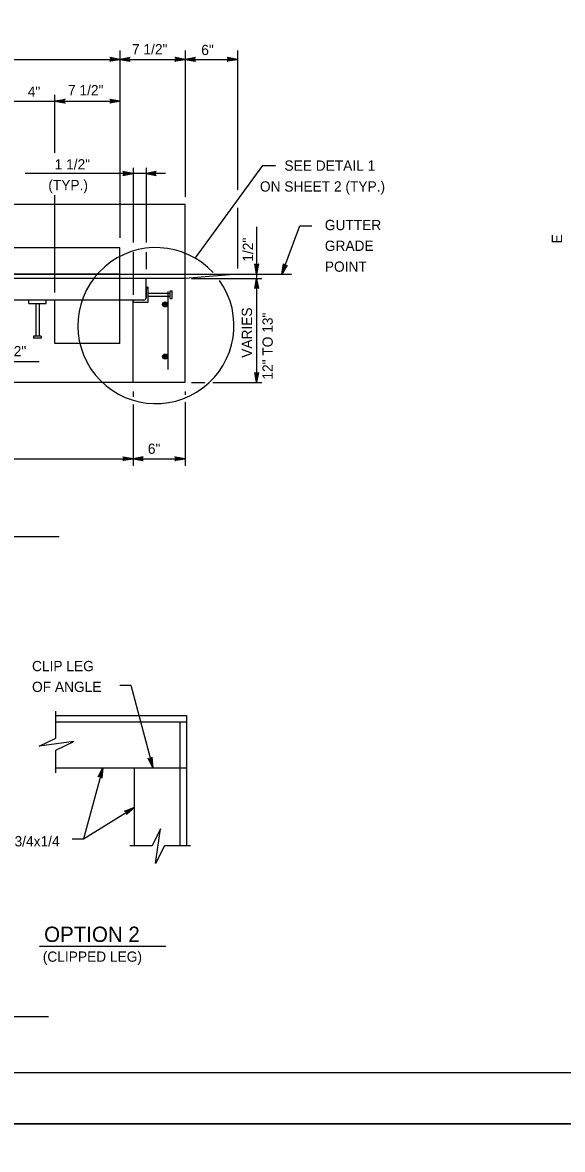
# Model space of a CAD drawing. Extents: x 2087776 to 2104538, y 970919 to 982612.
# Drawn here: x 2096678 to 2097196, y 980639 to 981719 of the extents above; entities that cross this region are included whole.
import ezdxf

# ---------------------------------------------------------------- set-up
doc = ezdxf.new("R2010")
doc.units = 0
doc.layers.add('1', color=7, linetype='Continuous')
doc.layers.add('PLT-BNDY', color=7, linetype='Continuous')

msp = doc.modelspace()

# ---------------------------------------------------------------- linework, layer by layer
at = {"layer": '1'}
for p, q in [((2096771.8, 981692.7), (2096771.8, 981512.8)), ((2096834.3, 981692.7), (2096834.3, 981552.4)), ((2096884.3, 981692.7), (2096884.3, 981559)), ((2096307.2, 981684.1), (2096884.3, 981684.1)), ((2096419.7, 981644.1), (2096771.8, 981644.1)), ((2096709.3, 981594.5), (2096709.3, 981650)), ((2096784.3, 981580), (2096784.3, 981508.5)), ((2096796.8, 981580), (2096796.8, 981508.5)), ((2096908.3, 981582.3), (2096843.7, 981493.9)), ((2096908.3, 981582.3), (2096920.7, 981582.3)), ((2096815.4, 981574.5), (2096680.9, 981574.5)), ((2096834.3, 981544.9), (2096357.2, 981544.9)), ((2096709.3, 981460.4), (2096709.3, 981553.7)), ((2096834.3, 981374.1), (2096834.3, 981544.9)), ((2096884.3, 981541.8), (2096884.3, 981483.6)), ((2096902.7, 981523.6), (2096902.7, 981374.1)), ((2096926.9, 981478.2), (2096944.3, 981524.6)), ((2096944.3, 981524.6), (2096955.8, 981524.6)), ((2096771.8, 981503.2), (2096419.7, 981503.2)), ((2096771.8, 981411.6), (2096771.8, 981503.2)), ((2096784.3, 981499.1), (2096784.3, 981458.3)), ((2096796.8, 981499.1), (2096796.8, 981483)), ((2096834.3, 981474.1), (2096525.5, 981474.1)), ((2096771.8, 981478.2), (2096641.9, 981478.2)), ((2096641.9, 981478.2), (2096936.2, 981478.2)), ((2096796.8, 981455.3), (2096796.8, 981474.1)), ((2096884.3, 981478.2), (2096834.3, 981474.1)), ((2096840.2, 981474.1), (2096907.8, 981474.1)), ((2096796.8, 981463.7), (2096796.8, 981455.3)), ((2096798.9, 981451.2), (2096798.9, 981465.7)), ((2096798.9, 981460), (2096819.8, 981460)), ((2096817.6, 981461.6), (2096817.6, 981386.6)), ((2096819.8, 981462), (2096821.8, 981462)), ((2096819.8, 981454.9), (2096819.8, 981462)), ((2096821.8, 981454.9), (2096821.8, 981462)), ((2096785.3, 981453.2), (2096406.2, 981453.2)), ((2096684.3, 981450.1), (2096684.3, 981453.2)), ((2096684.3, 981450.1), (2096700.9, 981450.1)), ((2096691, 981450.1), (2096691, 981418.8)), ((2096694.2, 981450.1), (2096694.2, 981418.8)), ((2096700.9, 981450.1), (2096700.9, 981453.2)), ((2096709.3, 981411.6), (2096709.3, 981453.2)), ((2096784.3, 981374.1), (2096784.3, 981453.2)), ((2096784.3, 981451.2), (2096798.9, 981451.2)), ((2096794.7, 981453.2), (2096785.3, 981453.2)), ((2096794.7, 981453.2), (2096786.3, 981453.2)), ((2096798.9, 981456.9), (2096819.8, 981456.9)), ((2096819.8, 981454.9), (2096819.8, 981457.1)), ((2096819.8, 981454.9), (2096821.8, 981454.9)), ((2096821.8, 981454.9), (2096821.8, 981456.3)), ((2096689, 981418.8), (2096689, 981416.8)), ((2096696.2, 981418.8), (2096689, 981418.8)), ((2096696.2, 981416.8), (2096689, 981416.8)), ((2096696.2, 981418.8), (2096696.2, 981416.8)), ((2096771.8, 981411.6), (2096709.3, 981411.6)), ((2096694.2, 981394.2), (2096637.9, 981394.2)), ((2096834.3, 981374.1), (2096357.2, 981374.1)), ((2096840.2, 981374.1), (2096853.2, 981374.1)), ((2096860.7, 981374.1), (2096907.8, 981374.1)), ((2096784.3, 981365.6), (2096784.3, 981360.5)), ((2096834.3, 981365.6), (2096834.3, 981362.4)), ((2096784.3, 981353.2), (2096784.3, 981294.3)), ((2096834.3, 981355.5), (2096834.3, 981294.3)), ((2096357.2, 981301.1), (2096834.3, 981301.1)), ((2096487.2, 981226.6), (2096713.6, 981226.6)), ((2096771.5, 981083.9), (2096782.3, 981083.9)), ((2096782.3, 981083.9), (2096803.2, 981004.9)), ((2096710.4, 981033.2), (2096710.4, 981059.1)), ((2096710.4, 981055), (2096835.5, 981055)), ((2096710.4, 981048.7), (2096835.5, 981048.7)), ((2096829.2, 981048.7), (2096829.2, 980929.9)), ((2096835.5, 981055), (2096835.5, 980929.9)), ((2096710.4, 980999.9), (2096710.4, 981021.6)), ((2096710.4, 981004.9), (2096829.2, 981004.9)), ((2096755.3, 981004.9), (2096736.9, 980936.8)), ((2096785.4, 981004.9), (2096785.4, 980929.9)), ((2096829.2, 981004.9), (2096835.5, 981004.9)), ((2096736.9, 980936.8), (2096785.4, 980966.7)), ((2096726.1, 980936.8), (2096736.9, 980936.8)), ((2096802.7, 980929.9), (2096781.1, 980929.9)), ((2096839.4, 980929.9), (2096814.3, 980929.9)), ((2096694.7, 980833.6), (2096815.6, 980833.6)), ((2096543.1, 980766.3), (2096703.4, 980766.3))]:
    msp.add_line(p, q, dxfattribs=at)
for points in [[(2098759.9, 980712.6), (2098759.9, 982563), (2096181.2, 982563), (2096181.2, 980712.6), (2098759.9, 980712.6), (2098759.9, 980799.1), (2098103.8, 980799.1), (2098103.8, 981011.3), (2098759.9, 981011.3), (2098759.9, 981106.3), (2098103.8, 981106.3), (2098103.8, 980712.6), (2098362.3, 980712.6), (2098362.3, 980799.1), (2098362.3, 980712.6), (2098614.9, 980712.6), (2098614.9, 980799.1), (2098614.9, 980758.7), (2098759.9, 980758.7)], [(2096771.8, 981684.1), (2096762, 981682.2), (2096762.4, 981682.5), (2096762.7, 981682.8), (2096762.9, 981683.1), (2096763.1, 981683.4), (2096763.2, 981683.8), (2096763.2, 981684.1), (2096763.2, 981684.4), (2096763.1, 981684.7), (2096762.9, 981685.1), (2096762.7, 981685.4), (2096762.4, 981685.7), (2096762, 981685.9), (2096771.8, 981684.1), (2096762.4, 981685.7), (2096762.7, 981685.4), (2096771.8, 981684.1), (2096762.9, 981685.1), (2096763.1, 981684.7), (2096771.8, 981684.1), (2096763.2, 981684.4), (2096763.2, 981684.1), (2096771.8, 981684.1), (2096763.2, 981683.8), (2096763.1, 981683.4), (2096771.8, 981684.1), (2096762.9, 981683.1), (2096762.7, 981682.8), (2096771.8, 981684.1), (2096762.4, 981682.5)], [(2096771.8, 981684.1), (2096781.6, 981682.2), (2096781.2, 981682.5), (2096780.8, 981682.8), (2096780.6, 981683.1), (2096780.4, 981683.4), (2096780.4, 981683.8), (2096780.3, 981684.1), (2096780.4, 981684.4), (2096780.4, 981684.7), (2096780.6, 981685.1), (2096780.8, 981685.4), (2096781.2, 981685.7), (2096781.6, 981685.9), (2096771.8, 981684.1), (2096781.2, 981685.7), (2096780.8, 981685.4), (2096771.8, 981684.1), (2096780.6, 981685.1), (2096780.4, 981684.7), (2096771.8, 981684.1), (2096780.4, 981684.4), (2096780.3, 981684.1), (2096771.8, 981684.1), (2096780.4, 981683.8), (2096780.4, 981683.4), (2096771.8, 981684.1), (2096780.6, 981683.1), (2096780.8, 981682.8), (2096771.8, 981684.1), (2096781.2, 981682.5)], [(2096834.3, 981684.1), (2096824.5, 981682.2), (2096824.9, 981682.5), (2096825.2, 981682.8), (2096825.4, 981683.1), (2096825.6, 981683.4), (2096825.7, 981683.8), (2096825.7, 981684.1), (2096825.7, 981684.4), (2096825.6, 981684.7), (2096825.4, 981685.1), (2096825.2, 981685.4), (2096824.9, 981685.7), (2096824.5, 981685.9), (2096834.3, 981684.1), (2096824.9, 981685.7), (2096825.2, 981685.4), (2096834.3, 981684.1), (2096825.4, 981685.1), (2096825.6, 981684.7), (2096834.3, 981684.1), (2096825.7, 981684.4), (2096825.7, 981684.1), (2096834.3, 981684.1), (2096825.7, 981683.8), (2096825.6, 981683.4), (2096834.3, 981684.1), (2096825.4, 981683.1), (2096825.2, 981682.8), (2096834.3, 981684.1), (2096824.9, 981682.5)], [(2096834.3, 981684.1), (2096844.1, 981682.2), (2096843.7, 981682.5), (2096843.3, 981682.8), (2096843.1, 981683.1), (2096842.9, 981683.4), (2096842.9, 981683.8), (2096842.8, 981684.1), (2096842.9, 981684.4), (2096842.9, 981684.7), (2096843.1, 981685.1), (2096843.3, 981685.4), (2096843.7, 981685.7), (2096844.1, 981685.9), (2096834.3, 981684.1), (2096843.7, 981685.7), (2096843.3, 981685.4), (2096834.3, 981684.1), (2096843.1, 981685.1), (2096842.9, 981684.7), (2096834.3, 981684.1), (2096842.9, 981684.4), (2096842.8, 981684.1), (2096834.3, 981684.1), (2096842.9, 981683.8), (2096842.9, 981683.4), (2096834.3, 981684.1), (2096843.1, 981683.1), (2096843.3, 981682.8), (2096834.3, 981684.1), (2096843.7, 981682.5)], [(2096884.3, 981684.1), (2096874.5, 981682.2), (2096874.9, 981682.5), (2096875.2, 981682.8), (2096875.4, 981683.1), (2096875.6, 981683.4), (2096875.7, 981683.8), (2096875.7, 981684.1), (2096875.7, 981684.4), (2096875.6, 981684.7), (2096875.4, 981685.1), (2096875.2, 981685.4), (2096874.9, 981685.7), (2096874.5, 981685.9), (2096884.3, 981684.1), (2096874.9, 981685.7), (2096875.2, 981685.4), (2096884.3, 981684.1), (2096875.4, 981685.1), (2096875.6, 981684.7), (2096884.3, 981684.1), (2096875.7, 981684.4), (2096875.7, 981684.1), (2096884.3, 981684.1), (2096875.7, 981683.8), (2096875.6, 981683.4), (2096884.3, 981684.1), (2096875.4, 981683.1), (2096875.2, 981682.8), (2096884.3, 981684.1), (2096874.9, 981682.5)], [(2096709.3, 981644.1), (2096719.1, 981645.9), (2096718.7, 981645.7), (2096718.3, 981645.4), (2096718.1, 981645.1), (2096717.9, 981644.7), (2096717.9, 981644.4), (2096717.8, 981644.1), (2096717.9, 981643.8), (2096717.9, 981643.4), (2096718.1, 981643.1), (2096718.3, 981642.8), (2096718.7, 981642.5), (2096719.1, 981642.2), (2096709.3, 981644.1), (2096718.7, 981642.5), (2096718.3, 981642.8), (2096709.3, 981644.1), (2096718.1, 981643.1), (2096717.9, 981643.4), (2096709.3, 981644.1), (2096717.9, 981643.8), (2096717.8, 981644.1), (2096709.3, 981644.1), (2096717.9, 981644.4), (2096717.9, 981644.7), (2096709.3, 981644.1), (2096718.1, 981645.1), (2096718.3, 981645.4), (2096709.3, 981644.1), (2096718.7, 981645.7)], [(2096771.8, 981644.1), (2096762, 981642.2), (2096762.4, 981642.5), (2096762.7, 981642.8), (2096762.9, 981643.1), (2096763.1, 981643.4), (2096763.2, 981643.8), (2096763.2, 981644.1), (2096763.2, 981644.4), (2096763.1, 981644.7), (2096762.9, 981645.1), (2096762.7, 981645.4), (2096762.4, 981645.7), (2096762, 981645.9), (2096771.8, 981644.1), (2096762.4, 981645.7), (2096762.7, 981645.4), (2096771.8, 981644.1), (2096762.9, 981645.1), (2096763.1, 981644.7), (2096771.8, 981644.1), (2096763.2, 981644.4), (2096763.2, 981644.1), (2096771.8, 981644.1), (2096763.2, 981643.8), (2096763.1, 981643.4), (2096771.8, 981644.1), (2096762.9, 981643.1), (2096762.7, 981642.8), (2096771.8, 981644.1), (2096762.4, 981642.5)], [(2096784.3, 981574.5), (2096774.5, 981576.4), (2096774.9, 981576.1), (2096775.2, 981575.8), (2096775.4, 981575.5), (2096775.6, 981575.2), (2096775.7, 981574.9), (2096775.7, 981574.5), (2096775.7, 981574.2), (2096775.6, 981573.9), (2096775.4, 981573.5), (2096775.2, 981573.2), (2096774.9, 981572.9), (2096774.5, 981572.7), (2096784.3, 981574.5), (2096774.9, 981572.9), (2096775.2, 981573.2), (2096784.3, 981574.5), (2096775.4, 981573.5), (2096775.6, 981573.9), (2096784.3, 981574.5), (2096775.7, 981574.2), (2096775.7, 981574.5), (2096784.3, 981574.5), (2096775.7, 981574.9), (2096775.6, 981575.2), (2096784.3, 981574.5), (2096775.4, 981575.5), (2096775.2, 981575.8), (2096784.3, 981574.5), (2096774.9, 981576.1)], [(2096796.8, 981574.5), (2096806.6, 981572.7), (2096806.2, 981572.9), (2096805.8, 981573.2), (2096805.6, 981573.5), (2096805.4, 981573.9), (2096805.4, 981574.2), (2096805.3, 981574.5), (2096805.4, 981574.9), (2096805.4, 981575.2), (2096805.6, 981575.5), (2096805.8, 981575.8), (2096806.2, 981576.1), (2096806.6, 981576.4), (2096796.8, 981574.5), (2096806.2, 981576.1), (2096805.8, 981575.8), (2096796.8, 981574.5), (2096805.6, 981575.5), (2096805.4, 981575.2), (2096796.8, 981574.5), (2096805.4, 981574.9), (2096805.3, 981574.5), (2096796.8, 981574.5), (2096805.4, 981574.2), (2096805.4, 981573.9), (2096796.8, 981574.5), (2096805.6, 981573.5), (2096805.8, 981573.2), (2096796.8, 981574.5), (2096806.2, 981572.9)], [(2096902.7, 981478.2), (2096900.9, 981488), (2096901.2, 981487.6), (2096901.4, 981487.3), (2096901.8, 981487.1), (2096902.1, 981486.9), (2096902.4, 981486.8), (2096902.7, 981486.8), (2096903.1, 981486.8), (2096903.4, 981486.9), (2096903.7, 981487.1), (2096904.1, 981487.3), (2096904.3, 981487.6), (2096904.6, 981488), (2096902.7, 981478.2), (2096904.3, 981487.6), (2096904.1, 981487.3), (2096902.7, 981478.2), (2096903.7, 981487.1), (2096903.4, 981486.9), (2096902.7, 981478.2), (2096903.1, 981486.8), (2096902.7, 981486.8), (2096902.7, 981478.2), (2096902.4, 981486.8), (2096902.1, 981486.9), (2096902.7, 981478.2), (2096901.8, 981487.1), (2096901.4, 981487.3), (2096902.7, 981478.2), (2096901.2, 981487.6)], [(2096926.9, 981478.2), (2096928.6, 981488), (2096928.7, 981487.6), (2096928.8, 981487.2), (2096929.1, 981486.9), (2096929.3, 981486.6), (2096929.6, 981486.4), (2096929.9, 981486.2), (2096930.2, 981486.2), (2096930.5, 981486.1), (2096930.9, 981486.2), (2096931.3, 981486.2), (2096931.6, 981486.5), (2096932, 981486.7), (2096926.9, 981478.2), (2096931.6, 981486.5), (2096931.3, 981486.2), (2096926.9, 981478.2), (2096930.9, 981486.2), (2096930.5, 981486.1), (2096926.9, 981478.2), (2096930.2, 981486.2), (2096929.9, 981486.2), (2096926.9, 981478.2), (2096929.6, 981486.4), (2096929.3, 981486.6), (2096926.9, 981478.2), (2096929.1, 981486.9), (2096928.8, 981487.2), (2096926.9, 981478.2), (2096928.7, 981487.6)], [(2096902.7, 981474.1), (2096904.6, 981464.3), (2096904.3, 981464.7), (2096904.1, 981465), (2096903.7, 981465.2), (2096903.4, 981465.4), (2096903.1, 981465.5), (2096902.7, 981465.5), (2096902.4, 981465.5), (2096902.1, 981465.4), (2096901.8, 981465.2), (2096901.4, 981465), (2096901.2, 981464.7), (2096900.9, 981464.3), (2096902.7, 981474.1), (2096901.2, 981464.7), (2096901.4, 981465), (2096902.7, 981474.1), (2096901.8, 981465.2), (2096902.1, 981465.4), (2096902.7, 981474.1), (2096902.4, 981465.5), (2096902.7, 981465.5), (2096902.7, 981474.1), (2096903.1, 981465.5), (2096903.4, 981465.4), (2096902.7, 981474.1), (2096903.7, 981465.2), (2096904.1, 981465), (2096902.7, 981474.1), (2096904.3, 981464.7)], [(2096902.7, 981374.1), (2096900.9, 981383.9), (2096901.2, 981383.5), (2096901.4, 981383.1), (2096901.8, 981382.9), (2096902.1, 981382.7), (2096902.4, 981382.7), (2096902.7, 981382.6), (2096903.1, 981382.7), (2096903.4, 981382.7), (2096903.7, 981382.9), (2096904.1, 981383.1), (2096904.3, 981383.5), (2096904.6, 981383.9), (2096902.7, 981374.1), (2096904.3, 981383.5), (2096904.1, 981383.1), (2096902.7, 981374.1), (2096903.7, 981382.9), (2096903.4, 981382.7), (2096902.7, 981374.1), (2096903.1, 981382.7), (2096902.7, 981382.6), (2096902.7, 981374.1), (2096902.4, 981382.7), (2096902.1, 981382.7), (2096902.7, 981374.1), (2096901.8, 981382.9), (2096901.4, 981383.1), (2096902.7, 981374.1), (2096901.2, 981383.5)], [(2096784.3, 981301.1), (2096774.5, 981299.3), (2096774.9, 981299.5), (2096775.2, 981299.8), (2096775.4, 981300.1), (2096775.6, 981300.5), (2096775.7, 981300.8), (2096775.7, 981301.1), (2096775.7, 981301.4), (2096775.6, 981301.8), (2096775.4, 981302.1), (2096775.2, 981302.4), (2096774.9, 981302.7), (2096774.5, 981302.9), (2096784.3, 981301.1), (2096774.9, 981302.7), (2096775.2, 981302.4), (2096784.3, 981301.1), (2096775.4, 981302.1), (2096775.6, 981301.8), (2096784.3, 981301.1), (2096775.7, 981301.4), (2096775.7, 981301.1), (2096784.3, 981301.1), (2096775.7, 981300.8), (2096775.6, 981300.5), (2096784.3, 981301.1), (2096775.4, 981300.1), (2096775.2, 981299.8), (2096784.3, 981301.1), (2096774.9, 981299.5)], [(2096784.3, 981301.1), (2096794.1, 981299.3), (2096793.7, 981299.5), (2096793.3, 981299.8), (2096793.1, 981300.1), (2096792.9, 981300.5), (2096792.9, 981300.8), (2096792.8, 981301.1), (2096792.9, 981301.4), (2096792.9, 981301.8), (2096793.1, 981302.1), (2096793.3, 981302.4), (2096793.7, 981302.7), (2096794.1, 981302.9), (2096784.3, 981301.1), (2096793.7, 981302.7), (2096793.3, 981302.4), (2096784.3, 981301.1), (2096793.1, 981302.1), (2096792.9, 981301.8), (2096784.3, 981301.1), (2096792.9, 981301.4), (2096792.8, 981301.1), (2096784.3, 981301.1), (2096792.9, 981300.8), (2096792.9, 981300.5), (2096784.3, 981301.1), (2096793.1, 981300.1), (2096793.3, 981299.8), (2096784.3, 981301.1), (2096793.7, 981299.5)], [(2096834.3, 981301.1), (2096824.5, 981299.3), (2096824.9, 981299.5), (2096825.2, 981299.8), (2096825.4, 981300.1), (2096825.6, 981300.5), (2096825.7, 981300.8), (2096825.7, 981301.1), (2096825.7, 981301.4), (2096825.6, 981301.8), (2096825.4, 981302.1), (2096825.2, 981302.4), (2096824.9, 981302.7), (2096824.5, 981302.9), (2096834.3, 981301.1), (2096824.9, 981302.7), (2096825.2, 981302.4), (2096834.3, 981301.1), (2096825.4, 981302.1), (2096825.6, 981301.8), (2096834.3, 981301.1), (2096825.7, 981301.4), (2096825.7, 981301.1), (2096834.3, 981301.1), (2096825.7, 981300.8), (2096825.6, 981300.5), (2096834.3, 981301.1), (2096825.4, 981300.1), (2096825.2, 981299.8), (2096834.3, 981301.1), (2096824.9, 981299.5)], [(2096710.4, 981021.6), (2096727.5, 981029.9), (2096694.2, 981025.4), (2096710.4, 981033.2)], [(2096755.3, 981004.9), (2096754.5, 980995), (2096754.4, 980995.5), (2096754.2, 980995.9), (2096754, 980996.2), (2096753.7, 980996.4), (2096753.4, 980996.6), (2096753.1, 980996.7), (2096752.8, 980996.7), (2096752.4, 980996.8), (2096752.1, 980996.7), (2096751.7, 980996.6), (2096751.4, 980996.3), (2096751, 980996), (2096755.3, 981004.9), (2096751.4, 980996.3), (2096751.7, 980996.6), (2096755.3, 981004.9), (2096752.1, 980996.7), (2096752.4, 980996.8), (2096755.3, 981004.9), (2096752.8, 980996.7), (2096753.1, 980996.7), (2096755.3, 981004.9), (2096753.4, 980996.6), (2096753.7, 980996.4), (2096755.3, 981004.9), (2096754, 980996.2), (2096754.2, 980995.9), (2096755.3, 981004.9), (2096754.4, 980995.5)], [(2096803.2, 981004.9), (2096798.9, 981013.9), (2096799.2, 981013.6), (2096799.6, 981013.3), (2096799.9, 981013.2), (2096800.3, 981013.1), (2096800.6, 981013.2), (2096801, 981013.2), (2096801.3, 981013.3), (2096801.6, 981013.5), (2096801.8, 981013.7), (2096802.1, 981014), (2096802.3, 981014.4), (2096802.4, 981014.9), (2096803.2, 981004.9), (2096802.3, 981014.4), (2096802.1, 981014), (2096803.2, 981004.9), (2096801.8, 981013.7), (2096801.6, 981013.5), (2096803.2, 981004.9), (2096801.3, 981013.3), (2096801, 981013.2), (2096803.2, 981004.9), (2096800.6, 981013.2), (2096800.3, 981013.1), (2096803.2, 981004.9), (2096799.9, 981013.2), (2096799.6, 981013.3), (2096803.2, 981004.9), (2096799.2, 981013.6)], [(2096785.4, 980966.7), (2096778.1, 980960), (2096778.3, 980960.4), (2096778.4, 980960.8), (2096778.4, 980961.2), (2096778.4, 980961.6), (2096778.3, 980961.9), (2096778.2, 980962.2), (2096778, 980962.5), (2096777.7, 980962.7), (2096777.4, 980962.9), (2096777.1, 980963.1), (2096776.6, 980963.1), (2096776.1, 980963.1), (2096785.4, 980966.7), (2096776.6, 980963.1), (2096777.1, 980963.1), (2096785.4, 980966.7), (2096777.4, 980962.9), (2096777.7, 980962.7), (2096785.4, 980966.7), (2096778, 980962.5), (2096778.2, 980962.2), (2096785.4, 980966.7), (2096778.3, 980961.9), (2096778.4, 980961.6), (2096785.4, 980966.7), (2096778.4, 980961.2), (2096778.4, 980960.8), (2096785.4, 980966.7), (2096778.3, 980960.4)], [(2096814.3, 980929.9), (2096805.9, 980912.9), (2096810.5, 980946.2), (2096802.7, 980929.9)]]:
    msp.add_lwpolyline(points, dxfattribs=at)
for centre, radius in [((2096815, 981449.1), 2.45), ((2096815, 981449.1), 2.27), ((2096815, 981449.1), 2.1), ((2096815, 981449.1), 1.93), ((2096815, 981449.1), 1.75), ((2096815, 981449.1), 1.58), ((2096815, 981449.1), 1.4), ((2096815, 981449.1), 1.23), ((2096815, 981449.1), 1.06), ((2096815, 981449.1), 0.883), ((2096815, 981449.1), 0.709), ((2096815, 981449.1), 0.535), ((2096815, 981449.1), 0.361), ((2096815, 981449.1), 0.188), ((2096815.1, 981399.1), 2.45), ((2096815.1, 981399.1), 2.27), ((2096815.1, 981399.1), 2.1), ((2096815.1, 981399.1), 1.93), ((2096815.1, 981399.1), 1.75), ((2096815.1, 981399.1), 1.58), ((2096815.1, 981399.1), 1.4), ((2096815.1, 981399.1), 1.23), ((2096815.1, 981399.1), 1.06), ((2096815.1, 981399.1), 0.883), ((2096815.1, 981399.1), 0.709), ((2096815.1, 981399.1), 0.535), ((2096815.1, 981399.1), 0.361), ((2096815.1, 981399.1), 0.188)]:
    msp.add_circle(centre, radius, dxfattribs=at)
for centre, radius, start, end in [((2096806.2, 981428.8), 74.8, 42.8789, 35.2038), ((2096798.9, 981463.7), 2.08, 90, 180), ((2096786.3, 981451.2), 2.08, 90, 180), ((2096794.7, 981455.3), 2.08, 270, 0)]:
    msp.add_arc(centre, radius, start, end, dxfattribs=at)
at = {"layer": 'PLT-BNDY'}
for points in [[(2096053.2, 982612.3), (2098812.4, 982612.3), (2098812.4, 980663.4), (2096053.2, 980663.4)], [(2096053.2, 980663.4), (2098812.4, 980663.4), (2098812.4, 978714.6), (2096053.2, 978714.6)]]:
    msp.add_lwpolyline(points, close=True, dxfattribs=at)

# ---------------------------------------------------------------- texts
at = {"layer": '1'}
for s, rotation, p in [('7 1/2"', 360, (2096783.3, 981688.9)), ('7 1/2"', 360, (2096722, 981649.6)), ('1/2"', 90, (2096899.3, 981490.1)), ('E', 90, (2097195.5, 981507.6)), ('VARIES', 90, (2096898.3, 981397.9)), ('12" TO 13"', 90, (2096918.2, 981377))]:
    msp.add_text(s, height=9.84, rotation=rotation, dxfattribs=at).set_placement(p)
for s, height, p in [('6"', 9.84, (2096849.7, 981688.2)), ('4"', 9.84, (2096683.4, 981648.2)), ('1 1/2"', 9.84, (2096709.2, 981578.5)), ('SEE DETAIL 1', 9.843, (2096929.4, 981577.3)), ('(TYP.)', 9.84, (2096703.1, 981558.6)), ('ON SHEET 2 (TYP.)', 9.843, (2096905.9, 981557.3)), ('GUTTER', 9.84, (2096968.1, 981520.3)), ('GRADE', 9.84, (2096968.1, 981500.4)), ('POINT', 9.84, (2096968.1, 981480.4)), ('2 1/2"', 9.84, (2096648, 981399.4)), ('6"', 9.84, (2096798.5, 981305.8)), ('CLIP LEG', 9.84, (2096687.5, 981097.4)), ('OF ANGLE', 9.84, (2096687.5, 981077.5)), ('L1 3/4x1 3/4x1/4', 9.843, (2096616.6, 980929.4)), ('OPTION 2', 14.69, (2096699.1, 980837.8)), ('(CLIPPED LEG)', 9.843, (2096697.8, 980818.8))]:
    msp.add_text(s, height=height, dxfattribs=at).set_placement(p)

doc.saveas('drawing.dxf')
